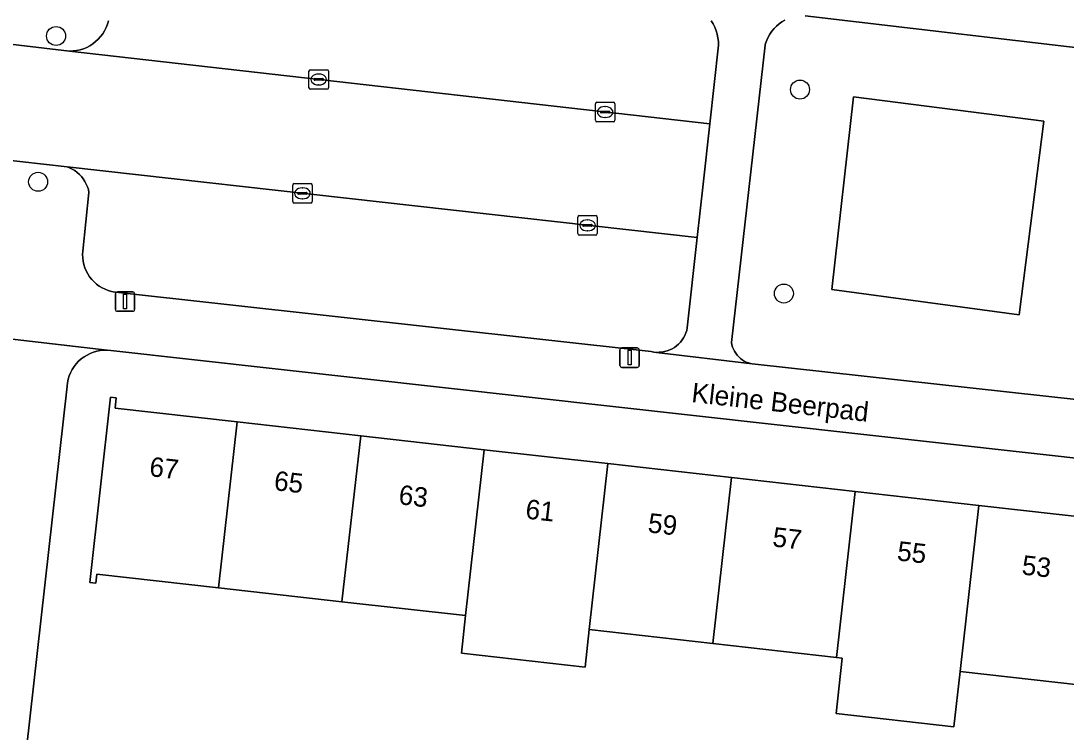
# Model space of a CAD drawing. Extents: x 161928 to 163071, y 386474 to 387428.
# Drawn here: x 162572.3 to 162626.1, y 387204.1 to 387240.7 of the extents above; entities that cross this region are included whole.
import ezdxf

# ---------------------------------------------------------------- set-up
doc = ezdxf.new("R2010")
doc.units = 0
for name, color, linetype in [('IMGEO_Boom', 7, 'Continuous'), ('IMGEO_Erf', 7, 'Continuous'), ('IMGEO_Groenvoorziening', 7, 'Continuous'), ('IMGEO_Kolk', 7, 'Continuous'), ('IMGEO_Lichtmast', 7, 'Continuous'), ('IMGEO_Openbare_ruimte_label', 7, 'Continuous'), ('IMGEO_Pand', 7, 'Continuous'), ('IMGEO_Pand_nummerreeks', 7, 'Continuous'), ('IMGEO_Parkeervlak_open', 7, 'Continuous'), ('IMGEO_Rijbaan_lokaal_open', 7, 'Continuous'), ('IMGEO_Voetpad_open', 7, 'Continuous')]:
    doc.layers.add(name, color=color, linetype=linetype)

msp = doc.modelspace()

# ---------------------------------------------------------------- linework, layer by layer
at = {"layer": 'IMGEO_Boom'}
for centre in [(162574.131, 387239.93), (162612.396, 387237.173), (162573.208, 387232.429), (162611.568, 387226.682)]:
    msp.add_circle(centre, 0.489, dxfattribs=at)
at = {"layer": 'IMGEO_Erf'}
for points in [[(162649.637, 387215.636), (162576.943, 387223.756), (162576.763, 387223.769), (162576.583, 387223.767), (162576.404, 387223.748), (162576.228, 387223.714), (162576.055, 387223.663), (162575.887, 387223.598), (162575.726, 387223.518), (162575.572, 387223.423), (162575.428, 387223.316), (162575.294, 387223.196), (162575.171, 387223.064), (162575.06, 387222.922), (162574.963, 387222.771), (162574.879, 387222.611), (162574.81, 387222.445), (162574.756, 387222.273), (162574.718, 387222.097), (162574.695, 387221.916), (162572.401, 387201.446)], [(162626.882, 387206.541), (162620.637, 387207.245), (162620.316, 387204.399), (162614.249, 387205.083), (162614.57, 387207.929), (162614.277, 387207.962), (162607.917, 387208.68), (162601.558, 387209.397), (162601.34, 387207.463), (162594.98, 387208.18), (162595.198, 387210.114), (162588.838, 387210.831), (162582.479, 387211.548), (162576.229, 387212.253), (162576.176, 387211.779), (162575.865, 387211.814), (162576.94, 387221.347), (162577.231, 387221.314), (162577.172, 387220.79), (162583.44, 387220.083), (162589.8, 387219.366), (162596.16, 387218.649), (162602.52, 387217.932), (162608.879, 387217.214), (162615.239, 387216.497), (162621.599, 387215.78), (162627.868, 387215.073)]]:
    msp.add_lwpolyline(points, dxfattribs=at)
at = {"layer": 'IMGEO_Groenvoorziening'}
for points in [[(162611.624, 387240.747), (162611.47, 387240.658), (162611.324, 387240.556), (162611.187, 387240.441), (162611.061, 387240.315), (162610.948, 387240.178), (162610.846, 387240.031), (162610.759, 387239.875), (162610.685, 387239.713), (162610.627, 387239.545), (162610.602, 387239.454), (162609.765, 387232.042), (162608.875, 387224.162), (162608.898, 387224.045), (162608.932, 387223.931), (162608.975, 387223.82), (162609.029, 387223.714), (162609.091, 387223.613), (162609.163, 387223.517), (162609.243, 387223.429), (162609.33, 387223.348), (162609.424, 387223.275), (162609.524, 387223.211), (162609.63, 387223.156), (162609.74, 387223.111), (162609.854, 387223.075), (162609.929, 387223.058), (162626.905, 387221.193)], [(162629.038, 387239.048), (162612.659, 387240.964)]]:
    msp.add_lwpolyline(points, dxfattribs=at)
for points in [[(162615.153, 387236.804), (162614.032, 387226.892), (162623.67, 387225.588), (162624.936, 387235.554)], [(162615.153, 387236.804), (162624.936, 387235.554), (162623.67, 387225.588), (162614.032, 387226.892)]]:
    msp.add_lwpolyline(points, close=True, dxfattribs=at)
at = {"layer": 'IMGEO_Kolk'}
for p, q in [((162587.14, 387237.269), (162587.14, 387238.121)), ((162587.215, 387238.195), (162588.067, 387238.195)), ((162587.628, 387237.975), (162587.653, 387237.975)), ((162588.141, 387238.121), (162588.141, 387237.269)), ((162587.399, 387237.689), (162587.399, 387237.701)), ((162587.837, 387237.652), (162587.439, 387237.652)), ((162587.442, 387237.738), (162587.84, 387237.738)), ((162587.651, 387237.415), (162587.626, 387237.415)), ((162587.883, 387237.701), (162587.883, 387237.689)), ((162588.067, 387237.195), (162587.215, 387237.195)), ((162601.873, 387235.592), (162601.873, 387236.444)), ((162601.948, 387236.518), (162602.8, 387236.518)), ((162602.874, 387236.444), (162602.874, 387235.592)), ((162602.132, 387236.012), (162602.132, 387236.024)), ((162602.57, 387235.975), (162602.172, 387235.975)), ((162602.175, 387236.061), (162602.573, 387236.061)), ((162602.361, 387236.298), (162602.386, 387236.298)), ((162602.616, 387236.024), (162602.616, 387236.012)), ((162602.8, 387235.518), (162601.948, 387235.518)), ((162602.384, 387235.738), (162602.359, 387235.738)), ((162586.304, 387231.41), (162586.304, 387232.262)), ((162586.379, 387232.336), (162587.231, 387232.336)), ((162586.792, 387232.116), (162586.817, 387232.116)), ((162587.305, 387232.262), (162587.305, 387231.41)), ((162586.563, 387231.83), (162586.563, 387231.842)), ((162587.001, 387231.793), (162586.603, 387231.793)), ((162586.606, 387231.879), (162587.004, 387231.879)), ((162586.815, 387231.556), (162586.79, 387231.556)), ((162587.047, 387231.842), (162587.047, 387231.83)), ((162587.231, 387231.336), (162586.379, 387231.336)), ((162600.97, 387229.762), (162600.97, 387230.614)), ((162601.045, 387230.688), (162601.897, 387230.688)), ((162601.458, 387230.468), (162601.483, 387230.468)), ((162601.971, 387230.614), (162601.971, 387229.762)), ((162601.229, 387230.182), (162601.229, 387230.194)), ((162601.667, 387230.145), (162601.269, 387230.145)), ((162601.272, 387230.231), (162601.67, 387230.231)), ((162601.481, 387229.908), (162601.456, 387229.908)), ((162601.713, 387230.194), (162601.713, 387230.182)), ((162601.897, 387229.688), (162601.045, 387229.688))]:
    msp.add_line(p, q, dxfattribs=at)
for points in [[(162587.14, 387237.269), (162587.14, 387238.121)], [(162587.215, 387238.195), (162588.067, 387238.195)], [(162588.141, 387238.121), (162588.141, 387237.269)], [(162588.067, 387237.195), (162587.215, 387237.195)], [(162601.873, 387235.592), (162601.873, 387236.444)], [(162601.948, 387236.518), (162602.8, 387236.518)], [(162602.874, 387236.444), (162602.874, 387235.592)], [(162602.8, 387235.518), (162601.948, 387235.518)], [(162586.304, 387231.41), (162586.304, 387232.262)], [(162586.379, 387232.336), (162587.231, 387232.336)], [(162587.305, 387232.262), (162587.305, 387231.41)], [(162587.231, 387231.336), (162586.379, 387231.336)], [(162600.97, 387229.762), (162600.97, 387230.614)], [(162601.045, 387230.688), (162601.897, 387230.688)], [(162601.971, 387230.614), (162601.971, 387229.762)], [(162601.897, 387229.688), (162601.045, 387229.688)]]:
    msp.add_lwpolyline(points, dxfattribs=at)
for centre, radius, start, end in [((162587.217, 387238.119), 0.0765, 91.552, 178.448), ((162587.217, 387238.119), 0.0765, 91.552, 178.448), ((162588.065, 387238.119), 0.0765, 1.552, 88.448), ((162588.065, 387238.119), 0.0765, 1.552, 88.448), ((162587.439, 387237.698), 0.0403, 85.8775, 175.7526), ((162587.436, 387237.688), 0.0366, 178.938, 274.7102), ((162587.84, 387237.695), 0.043, 264.8664, 352.4533), ((162587.844, 387237.7), 0.0386, 1.7309, 96.639), ((162587.217, 387237.271), 0.0765, 181.552, 268.448), ((162587.217, 387237.271), 0.0765, 181.552, 268.448), ((162588.065, 387237.271), 0.0765, 271.552, 358.448), ((162588.065, 387237.271), 0.0765, 271.552, 358.448), ((162601.95, 387236.442), 0.0765, 91.552, 178.448), ((162601.95, 387236.442), 0.0765, 91.552, 178.448), ((162602.798, 387236.442), 0.0765, 1.552, 88.448), ((162602.798, 387236.442), 0.0765, 1.552, 88.448), ((162602.172, 387236.021), 0.0403, 85.8775, 175.7526), ((162602.169, 387236.011), 0.0366, 178.938, 274.7102), ((162602.573, 387236.018), 0.043, 264.8664, 352.4533), ((162602.577, 387236.023), 0.0386, 1.7309, 96.639), ((162601.95, 387235.594), 0.0765, 181.552, 268.448), ((162601.95, 387235.594), 0.0765, 181.552, 268.448), ((162602.798, 387235.594), 0.0765, 271.552, 358.448), ((162602.798, 387235.594), 0.0765, 271.552, 358.448), ((162586.381, 387232.26), 0.0765, 91.552, 178.448), ((162586.381, 387232.26), 0.0765, 91.552, 178.448), ((162587.229, 387232.26), 0.0765, 1.552, 88.448), ((162587.229, 387232.26), 0.0765, 1.552, 88.448), ((162586.603, 387231.839), 0.0403, 85.8775, 175.7526), ((162586.6, 387231.829), 0.0366, 178.938, 274.7102), ((162587.004, 387231.836), 0.043, 264.8664, 352.4533), ((162587.008, 387231.841), 0.0386, 1.7309, 96.639), ((162586.381, 387231.412), 0.0765, 181.552, 268.448), ((162586.381, 387231.412), 0.0765, 181.552, 268.448), ((162587.229, 387231.412), 0.0765, 271.552, 358.448), ((162587.229, 387231.412), 0.0765, 271.552, 358.448), ((162601.047, 387230.612), 0.0765, 91.552, 178.448), ((162601.047, 387230.612), 0.0765, 91.552, 178.448), ((162601.895, 387230.612), 0.0765, 1.552, 88.448), ((162601.895, 387230.612), 0.0765, 1.552, 88.448), ((162601.269, 387230.191), 0.0403, 85.8775, 175.7526), ((162601.266, 387230.181), 0.0366, 178.938, 274.7102), ((162601.67, 387230.188), 0.043, 264.8664, 352.4533), ((162601.674, 387230.193), 0.0386, 1.7309, 96.639), ((162601.047, 387229.764), 0.0765, 181.552, 268.448), ((162601.047, 387229.764), 0.0765, 181.552, 268.448), ((162601.895, 387229.764), 0.0765, 271.552, 358.448), ((162601.895, 387229.764), 0.0765, 271.552, 358.448)]:
    msp.add_arc(centre, radius, start, end, dxfattribs=at)
for centre, major_axis, ratio, start_param, end_param in [((162587.627, 387237.695), (-0.387, 0.002), 0.722429, 4.712389, 7.853982), ((162587.652, 387237.695), (-0.39, 0.002), 0.717154, 1.570796, 4.712389), ((162602.36, 387236.018), (-0.387, 0.002), 0.722429, 4.712389, 7.853982), ((162602.385, 387236.018), (-0.39, 0.002), 0.717154, 1.570796, 4.712389), ((162586.791, 387231.836), (-0.387, 0.002), 0.722429, 4.712389, 7.853982), ((162586.816, 387231.836), (-0.39, 0.002), 0.717154, 1.570796, 4.712389), ((162601.457, 387230.188), (-0.387, 0.002), 0.722429, 4.712389, 7.853982), ((162601.482, 387230.188), (-0.39, 0.002), 0.717154, 1.570796, 4.712389)]:
    msp.add_ellipse(centre, major_axis=major_axis, ratio=ratio, start_param=start_param, end_param=end_param, dxfattribs=at)
at = {"layer": 'IMGEO_Lichtmast'}
for p, q in [((162577.184, 387225.868), (162577.184, 387226.668)), ((162577.184, 387226.668), (162577.184, 387225.868)), ((162577.284, 387226.768), (162578.074, 387226.768)), ((162578.074, 387226.768), (162577.284, 387226.768)), ((162578.174, 387226.668), (162578.174, 387225.868)), ((162578.174, 387225.868), (162578.174, 387226.668)), ((162578.074, 387225.768), (162577.284, 387225.768)), ((162577.284, 387225.768), (162578.074, 387225.768)), ((162603.134, 387222.986), (162603.134, 387223.786)), ((162603.134, 387223.786), (162603.134, 387222.986)), ((162603.234, 387223.886), (162604.024, 387223.886)), ((162604.024, 387223.886), (162603.234, 387223.886)), ((162604.124, 387223.786), (162604.124, 387222.986)), ((162604.124, 387222.986), (162604.124, 387223.786)), ((162604.024, 387222.886), (162603.234, 387222.886)), ((162603.234, 387222.886), (162604.024, 387222.886))]:
    msp.add_line(p, q, dxfattribs=at)
for points in [[(162577.604, 387226.643), (162577.754, 387226.643), (162577.754, 387225.893), (162577.604, 387225.893), (162577.604, 387226.643)], [(162603.554, 387223.761), (162603.704, 387223.761), (162603.704, 387223.011), (162603.554, 387223.011), (162603.554, 387223.761)]]:
    msp.add_lwpolyline(points, dxfattribs=at)
for centre, start, end in [((162577.284, 387226.668), 90, 180), ((162577.284, 387226.668), 90, 180), ((162578.074, 387226.668), 0, 90), ((162578.074, 387226.668), 360, 90), ((162577.284, 387225.868), 180, 270), ((162577.284, 387225.868), 180, 270), ((162578.074, 387225.868), 270, 0), ((162578.074, 387225.868), 270, 0), ((162603.234, 387223.786), 90, 180), ((162603.234, 387223.786), 90, 180), ((162604.024, 387223.786), 0, 90), ((162604.024, 387223.786), 360, 90), ((162603.234, 387222.986), 180, 270), ((162603.234, 387222.986), 180, 270), ((162604.024, 387222.986), 270, 0), ((162604.024, 387222.986), 270, 0)]:
    msp.add_arc(centre, 0.1, start, end, dxfattribs=at)
at = {"layer": 'IMGEO_Pand'}
for points in [[(162583.44, 387220.083), (162577.172, 387220.79), (162577.231, 387221.314), (162576.94, 387221.347), (162575.865, 387211.814), (162576.176, 387211.779), (162576.229, 387212.253), (162582.479, 387211.548)], [(162589.8, 387219.366), (162583.44, 387220.083), (162582.479, 387211.548), (162588.838, 387210.831)], [(162588.838, 387210.831), (162595.198, 387210.114), (162596.16, 387218.649), (162589.8, 387219.366)], [(162594.98, 387208.18), (162601.34, 387207.463), (162601.558, 387209.397), (162602.52, 387217.932), (162596.16, 387218.649), (162595.198, 387210.114)], [(162608.879, 387217.214), (162602.52, 387217.932), (162601.558, 387209.397), (162607.917, 387208.68)], [(162607.917, 387208.68), (162614.277, 387207.962), (162615.239, 387216.497), (162608.879, 387217.214)], [(162621.599, 387215.78), (162615.239, 387216.497), (162614.277, 387207.962), (162614.57, 387207.929), (162614.249, 387205.083), (162620.316, 387204.399), (162620.637, 387207.245)], [(162621.599, 387215.78), (162620.637, 387207.245), (162626.882, 387206.541), (162626.827, 387206.051), (162627.148, 387206.015), (162626.686, 387201.918), (162629.642, 387201.585), (162630.485, 387209.036), (162631.137, 387214.801), (162628.176, 387215.143), (162628.23, 387215.619), (162627.934, 387215.652), (162627.868, 387215.073)]]:
    msp.add_lwpolyline(points, close=True, dxfattribs=at)
at = {"layer": 'IMGEO_Parkeervlak_open'}
msp.add_lwpolyline([(162576.824, 387240.708), (162576.773, 387240.533), (162576.707, 387240.364), (162576.626, 387240.2), (162576.53, 387240.045), (162576.421, 387239.899), (162576.3, 387239.763), (162576.166, 387239.639), (162576.023, 387239.527), (162575.869, 387239.429), (162575.708, 387239.344), (162575.539, 387239.274), (162575.366, 387239.22), (162575.187, 387239.181), (162575.007, 387239.158), (162574.824, 387239.152), (162607.757, 387235.405), (162608.202, 387239.454), (162608.199, 387239.644), (162608.178, 387239.834), (162608.141, 387240.02), (162608.087, 387240.203), (162608.017, 387240.38), (162607.932, 387240.55), (162607.831, 387240.712)], dxfattribs=at)
msp.add_lwpolyline([(162574.708, 387233.198), (162574.824, 387233.152), (162574.961, 387233.085), (162575.092, 387233.005), (162575.216, 387232.914), (162575.33, 387232.812), (162575.436, 387232.7), (162575.53, 387232.58), (162575.614, 387232.451), (162575.686, 387232.315), (162575.745, 387232.174), (162575.792, 387232.028), (162575.825, 387231.878), (162575.508, 387228.858), (162575.499, 387228.685), (162575.506, 387228.512), (162575.528, 387228.34), (162575.565, 387228.171), (162575.617, 387228.006), (162575.684, 387227.846), (162575.765, 387227.693), (162575.859, 387227.547), (162575.966, 387227.411), (162576.084, 387227.284), (162576.213, 387227.169), (162576.353, 387227.066), (162576.5, 387226.976), (162576.656, 387226.899), (162576.817, 387226.836), (162576.984, 387226.788), (162577.154, 387226.755), (162577.184, 387226.751), (162604.749, 387223.693), (162604.885, 387223.669), (162605.022, 387223.657), (162605.16, 387223.658), (162605.298, 387223.671), (162605.434, 387223.696), (162605.566, 387223.733), (162605.696, 387223.782), (162605.82, 387223.842), (162605.938, 387223.913), (162606.049, 387223.995), (162606.153, 387224.086), (162606.248, 387224.186), (162606.334, 387224.294), (162606.41, 387224.409), (162606.476, 387224.53), (162606.53, 387224.657), (162606.572, 387224.789), (162606.601, 387224.911), (162607.113, 387229.556)], close=True, dxfattribs=at)
at = {"layer": 'IMGEO_Rijbaan_lokaal_open'}
msp.add_lwpolyline([(162574.708, 387233.198), (162607.113, 387229.556), (162607.416, 387232.31), (162607.757, 387235.405), (162574.824, 387239.152), (162567.991, 387239.962), (162567.382, 387234.023)], close=True, dxfattribs=at)
at = {"layer": 'IMGEO_Voetpad_open'}
for points in [[(162565.141, 387249.322), (162564.129, 387240.295), (162564.629, 387240.241), (162567.991, 387239.962), (162574.824, 387239.152), (162575.007, 387239.158), (162575.187, 387239.181), (162575.366, 387239.22), (162575.539, 387239.274), (162575.708, 387239.344), (162575.869, 387239.429), (162576.023, 387239.527), (162576.166, 387239.639), (162576.3, 387239.763), (162576.421, 387239.899), (162576.53, 387240.045), (162576.626, 387240.2), (162576.707, 387240.364), (162576.773, 387240.533), (162576.824, 387240.708)], [(162612.659, 387240.964), (162629.038, 387239.048), (162634.344, 387238.56), (162642.689, 387237.618), (162637.434, 387241.237)], [(162607.831, 387240.712), (162607.932, 387240.55), (162608.017, 387240.38), (162608.087, 387240.203), (162608.141, 387240.02), (162608.178, 387239.834), (162608.199, 387239.644), (162608.202, 387239.454), (162607.757, 387235.405), (162607.416, 387232.31), (162607.113, 387229.556), (162606.601, 387224.911), (162606.572, 387224.789), (162606.53, 387224.657), (162606.476, 387224.53), (162606.41, 387224.409), (162606.334, 387224.294), (162606.248, 387224.186), (162606.153, 387224.086), (162606.049, 387223.995), (162605.938, 387223.913), (162605.82, 387223.842), (162605.696, 387223.782), (162605.566, 387223.733), (162605.434, 387223.696), (162605.298, 387223.671), (162605.16, 387223.658), (162605.022, 387223.657), (162609.929, 387223.058), (162609.854, 387223.075), (162609.74, 387223.111), (162609.63, 387223.156), (162609.524, 387223.211), (162609.424, 387223.275), (162609.33, 387223.348), (162609.243, 387223.429), (162609.163, 387223.517), (162609.091, 387223.613), (162609.029, 387223.714), (162608.975, 387223.82), (162608.932, 387223.931), (162608.898, 387224.045), (162608.875, 387224.162), (162609.765, 387232.042), (162610.602, 387239.454), (162610.627, 387239.545), (162610.685, 387239.713), (162610.759, 387239.875), (162610.846, 387240.031), (162610.948, 387240.178), (162611.061, 387240.315), (162611.187, 387240.441), (162611.324, 387240.556), (162611.47, 387240.658), (162611.624, 387240.747)], [(162626.905, 387221.193), (162609.929, 387223.058), (162605.022, 387223.657), (162604.885, 387223.669), (162604.749, 387223.693), (162577.184, 387226.751), (162577.154, 387226.755), (162576.984, 387226.788), (162576.817, 387226.836), (162576.656, 387226.899), (162576.5, 387226.976), (162576.353, 387227.066), (162576.213, 387227.169), (162576.084, 387227.284), (162575.966, 387227.411), (162575.859, 387227.547), (162575.765, 387227.693), (162575.684, 387227.846), (162575.617, 387228.006), (162575.565, 387228.171), (162575.528, 387228.34), (162575.506, 387228.512), (162575.499, 387228.685), (162575.508, 387228.858), (162575.825, 387231.878), (162575.792, 387232.028), (162575.745, 387232.174), (162575.686, 387232.315), (162575.614, 387232.451), (162575.53, 387232.58), (162575.436, 387232.7), (162575.33, 387232.812), (162575.216, 387232.914), (162575.092, 387233.005), (162574.961, 387233.085), (162574.824, 387233.152), (162574.708, 387233.198), (162567.382, 387234.023)], [(162572.245, 387200.058), (162572.401, 387201.446), (162574.695, 387221.916), (162574.718, 387222.097), (162574.756, 387222.273), (162574.81, 387222.445), (162574.879, 387222.611), (162574.963, 387222.771), (162575.06, 387222.922), (162575.171, 387223.064), (162575.294, 387223.196), (162575.428, 387223.316), (162575.572, 387223.423), (162575.726, 387223.518), (162575.887, 387223.598), (162576.055, 387223.663), (162576.228, 387223.714), (162576.404, 387223.748), (162576.583, 387223.767), (162576.763, 387223.769), (162570.381, 387224.509)], [(162570.381, 387224.509), (162576.763, 387223.769), (162576.943, 387223.756), (162649.637, 387215.636)]]:
    msp.add_lwpolyline(points, dxfattribs=at)

# ---------------------------------------------------------------- texts
at = {"layer": 'IMGEO_Openbare_ruimte_label'}
msp.add_text('Kleine Beerpad', height=1, rotation=353.5713, dxfattribs=at).set_placement((162606.783, 387221.107))
at = {"layer": 'IMGEO_Pand_nummerreeks'}
for s, rotation, p in [('67', 353.5659, (162578.897, 387217.295)), ('65', 353.5659, (162585.308, 387216.572)), ('63', 353.5659, (162591.718, 387215.849)), ('61', 353.5659, (162598.242, 387215.113)), ('59', 353.5659, (162604.539, 387214.403)), ('57', 353.5659, (162610.949, 387213.68)), ('55', 353.5657, (162617.36, 387212.957)), ('53', 353.5659, (162623.77, 387212.234))]:
    msp.add_text(s, height=1, rotation=rotation, dxfattribs=at).set_placement(p)

doc.saveas('drawing.dxf')
